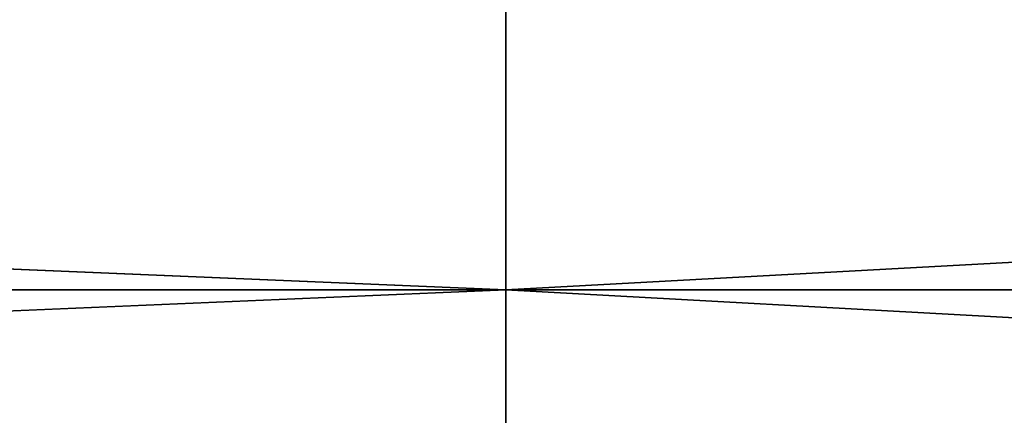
# Model space of a CAD drawing. Extents: x -252 to 252, y -10 to 685.
# Tile 838 of 1056: x -111.87 to -108.08, y 625.02 to 626.54. Entities that reach past the tile are written whole.
import ezdxf

# ---------------------------------------------------------------- set-up
doc = ezdxf.new("R2010")
doc.units = 0
doc.header["$LTSCALE"] = 65.369103
doc.layers.add('3905', color=7, linetype='CONTINUOUS')
doc.layers.add('3906', color=7, linetype='CONTINUOUS')

msp = doc.modelspace()

# ---------------------------------------------------------------- linework, layer by layer
at = {"layer": '3905', "color": 7, "linetype": 'CONTINUOUS'}
for points in [[(-110, 625.5, -11), (-210, 629.7095, -10.1627), (-110, 631, -9.5263), (-110, 625.5, -11)], [(-210, 629.7095, 10.1627), (-210, 625.5, 11), (-110, 631, 9.5263), (-210, 629.7095, 10.1627)], [(-110, 631, 9.5263), (-210, 625.5, 11), (-110, 625.5, 11), (-110, 631, 9.5263)], [(-9.9, 625.5, -11), (-110, 631, -9.5263), (-9.9, 631, -9.5263), (-9.9, 625.5, -11)], [(-110, 625.5, -11), (-110, 631, -9.5263), (-9.9, 625.5, -11), (-110, 625.5, -11)], [(-110, 625.5, 11), (-9.9, 625.5, 11), (-9.9, 631, 9.5263), (-110, 625.5, 11)], [(-110, 631, 9.5263), (-110, 625.5, 11), (-9.9, 631, 9.5263), (-110, 631, 9.5263)], [(-210, 625.5, -11), (-210, 629.7095, -10.1627), (-110, 625.5, -11), (-210, 625.5, -11)]]:
    msp.add_3dface(points, dxfattribs=at)
at = {"layer": '3906', "color": 7, "linetype": 'CONTINUOUS'}
for points in [[(-210, 625.5, 11), (-210, 621.2905, 10.1627), (-110, 625.5, 11), (-210, 625.5, 11)], [(-210, 621.2905, -10.1627), (-210, 625.5, -11), (-110, 620, -9.5263), (-210, 621.2905, -10.1627)], [(-210, 625.5, -11), (-110, 625.5, -11), (-110, 620, -9.5263), (-210, 625.5, -11)], [(-110, 625.5, 11), (-210, 621.2905, 10.1627), (-110, 620, 9.5263), (-110, 625.5, 11)], [(-9.9, 625.5, 11), (-110, 625.5, 11), (-110, 620, 9.5263), (-9.9, 625.5, 11)], [(-110, 620, -9.5263), (-110, 625.5, -11), (-9.9, 620, -9.5263), (-110, 620, -9.5263)], [(-9.9, 625.5, 11), (-110, 620, 9.5263), (-9.9, 620, 9.5263), (-9.9, 625.5, 11)], [(-110, 625.5, -11), (-9.9, 625.5, -11), (-9.9, 620, -9.5263), (-110, 625.5, -11)]]:
    msp.add_3dface(points, dxfattribs=at)

doc.saveas('drawing.dxf')
